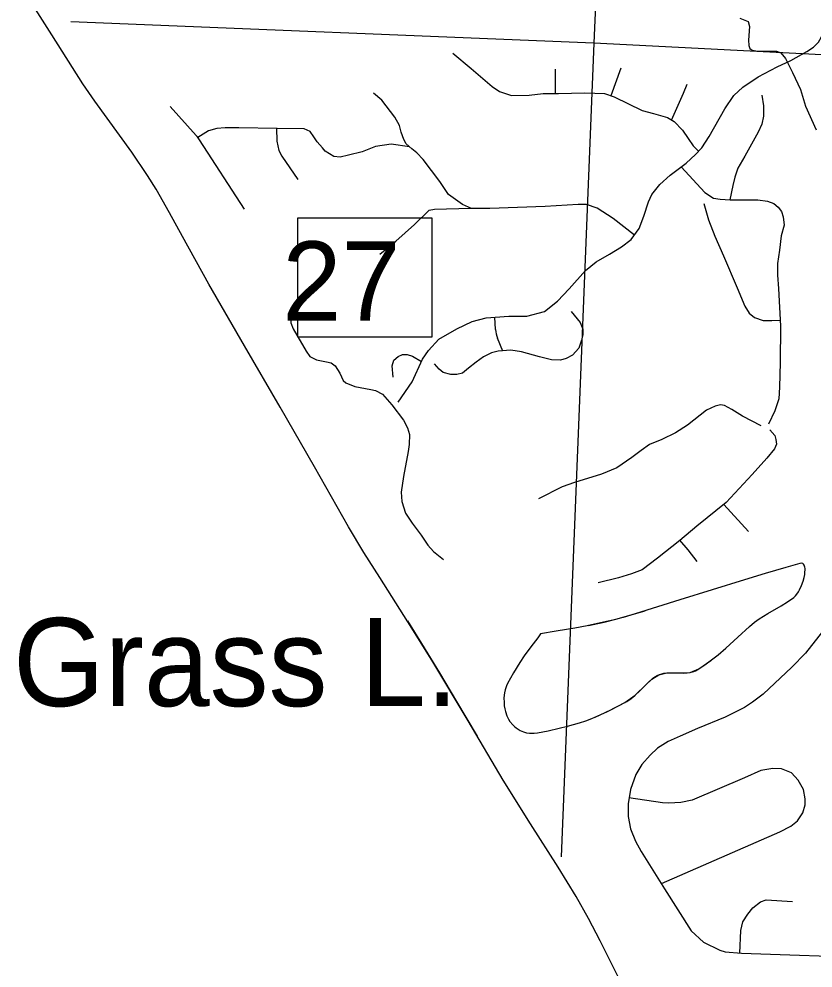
# Model space of a CAD drawing. Extents: x 1219626 to 1426462, y 456797 to 752399.
# Drawn here: x 1357805 to 1362309, y 536210 to 541593 of the extents above; entities that cross this region are included whole.
import ezdxf

# ---------------------------------------------------------------- set-up
doc = ezdxf.new("R2010")
doc.units = 0
for name, color, linetype in [('Lakes and Ponds', 7, 'Continuous'), ('Local Roads Paved', 7, 'Continuous'), ('Masks', 7, 'Continuous'), ('Narrow River Creek and Branch and Slough Text', 7, 'Continuous'), ('Section Lines', 7, 'Continuous'), ('State Routes Highway Center Lines', 7, 'Continuous')]:
    doc.layers.add(name, color=color, linetype=linetype)

msp = doc.modelspace()

# ---------------------------------------------------------------- linework, layer by layer
at = {"layer": 'Lakes and Ponds'}
for points in [[(1361230.1, 536107), (1361101.6, 536363), (1361035.1, 536489.9), (1360964.9, 536614.6), (1360863.5, 536780.9), (1360706.6, 537027.6), (1360552, 537275.6), (1360352.8, 537611.2), (1360153, 537946.5), (1360033.9, 538138.3), (1359851.7, 538423.9), (1359761.9, 538567.5), (1359674.7, 538712.7), (1359480.7, 539051.8), (1359287.6, 539391.5), (1359085.3, 539739.9), (1358882.7, 540088.2), (1358733.7, 540358.7), (1358659.8, 540494.2), (1358583, 540628.1), (1358534.9, 540705.3), (1358445.3, 540836.7), (1358304.8, 541030), (1358235.2, 541127), (1358168.1, 541225.6), (1357991.9, 541503.2), (1357816.8, 541781.4)], [(1360762.7, 538104.4), (1360747.6, 538082.4), (1360708.9, 538032), (1360671.5, 537980.3), (1360645.6, 537942.5), (1360609.7, 537884.3), (1360576.2, 537823.5), (1360570.3, 537810.9), (1360562.7, 537787.8), (1360559, 537769.9), (1360556.2, 537742.9), (1360556.3, 537716.3), (1360557.9, 537696.8), (1360560.5, 537679.8), (1360563.8, 537665.1), (1360572.4, 537639.8), (1360581.6, 537621.5), (1360590.1, 537608.2), (1360606, 537589.2), (1360615.4, 537580.1), (1360625.8, 537571.4), (1360636.8, 537563.6), (1360647.3, 537557.6), (1360667, 537549.2), (1360684.5, 537544.6), (1360699.9, 537542.4), (1360726.8, 537542.1), (1360747, 537544.1), (1360777, 537549.3), (1360806.4, 537555.6), (1360868.7, 537569.4), (1360915.5, 537580.8), (1360985.3, 537600.5), (1361020, 537612.1), (1361054.5, 537625), (1361106.1, 537646.9), (1361143.7, 537664.4), (1361198.8, 537692.5), (1361253, 537722.3), (1361276.6, 537737.8), (1361295.9, 537753.4), (1361327.7, 537783.6), (1361374.4, 537830.1), (1361399.1, 537851.2), (1361412.1, 537860.7), (1361425.7, 537869.2), (1361438.3, 537875.2), (1361450.7, 537879.3), (1361462.8, 537882), (1361486.4, 537884.5), (1361507.7, 537884.8), (1361545.9, 537883.3), (1361574.3, 537882.6), (1361595.1, 537883.4), (1361610.3, 537885.4), (1361631.9, 537891), (1361642.2, 537895.4), (1361652, 537900.9), (1361694.3, 537929.4), (1361725.3, 537951.8), (1361770.7, 537986.9), (1361814.8, 538024), (1361881.6, 538085.6), (1361947.8, 538147.1), (1361976.8, 538170.7), (1362003.6, 538189.8), (1362052.9, 538220.7), (1362128.2, 538264.7), (1362164.9, 538287.4), (1362199.8, 538311.8), (1362209.3, 538320.5), (1362217.9, 538331), (1362225.6, 538342.6), (1362232.5, 538354.8), (1362244, 538380), (1362252.4, 538403.4), (1362258, 538424), (1362261.5, 538441.4), (1362263.3, 538455.8), (1362263.8, 538467.5), (1362263.4, 538476.8), (1362262.3, 538484), (1362258.8, 538494.6), (1362254.6, 538500.4), (1362250.6, 538503.4), (1362243, 538505.5), (1362233.6, 538504.3), (1362155.4, 538482.4), (1362037.6, 538447.2), (1361920, 538411.1), (1361736.4, 538354.5), (1361552.8, 538297.9), (1361426.7, 538258.2), (1361300.7, 538218.5), (1361232.8, 538198.8), (1361173, 538183.1), (1361120.4, 538170.6), (1361027.7, 538151), (1360957.9, 538138), (1360852.6, 538120.7), (1360762.7, 538104.4)]]:
    msp.add_lwpolyline(points, dxfattribs=at)
at = {"layer": 'Local Roads Paved'}
for p, q in [((1360847.3, 541308.3), (1360847.3, 541170.3)), ((1361218.3, 541314.4), (1361161.3, 541157.2)), ((1358811.2, 540931.9), (1358663.3, 541097)), ((1359084.9, 540513.7), (1358830.1, 540907.2)), ((1360508.5, 539831.2), (1360504.9, 539901)), ((1360549.1, 539709.3), (1360519.4, 539782.3)), ((1361802.4, 538839.2), (1361942.2, 538685))]:
    msp.add_line(p, q, dxfattribs=at)
for points in [[(1361894.5, 541597), (1361940.5, 541578), (1361949.1, 541551.1), (1361943.1, 541473.1), (1361944.8, 541442.7), (1361950.9, 541426.2), (1361963, 541415.8), (1361995.9, 541409.8), (1362068.8, 541410.6), (1362102.6, 541409.8), (1362126.9, 541402), (1362152.9, 541369.9), (1362192.7, 541289.3), (1362237, 541192.2), (1362266.4, 541099.4), (1362327.1, 540965)], [(1362182.8, 541358.4), (1362272.9, 541408.7), (1362311.1, 541433), (1362339.7, 541462.4), (1362357, 541491.9), (1362369.2, 541525.7), (1362373.5, 541563), (1362362.2, 541615.9)], [(1360266.4, 541399.4), (1360370.4, 541311.8), (1360488.3, 541210.4), (1360530.8, 541180.9), (1360599.3, 541158.4), (1360699, 541161.8), (1360778.8, 541169.6), (1360865.5, 541170.5), (1361013.7, 541174), (1361070.9, 541173.1), (1361126.4, 541169.6), (1361180.2, 541150.6), (1361340.5, 541073.4), (1361403.8, 541056.1), (1361482.7, 541033.5), (1361520.9, 541011), (1361568.5, 540962.4), (1361600.6, 540915.6), (1361628.4, 540873.1), (1361659.8, 540843.8)], [(1359956, 539419.3), (1360035.8, 539535.5), (1360094.8, 539662.9), (1360127.7, 539713.2), (1360187.5, 539777.3), (1360288.1, 539836.3), (1360376.5, 539877.9), (1360455.4, 539897), (1360582.8, 539907.4), (1360686, 539907.4), (1360785.7, 539934.2), (1360860.3, 539992.3), (1360926.1, 540061.7), (1361018, 540166.6), (1361078.7, 540215.1), (1361155, 540259.3), (1361221.8, 540300.1), (1361278.1, 540342.6), (1361322.3, 540404.1), (1361349.2, 540475.2), (1361375.2, 540556.7), (1361395.2, 540598.3), (1361440.2, 540654.7), (1361499.2, 540707.5), (1361590.2, 540776), (1361641.4, 540824.6), (1361677.8, 540862.7), (1361720.3, 540926.9), (1361809.6, 541082.9), (1361859, 541159.2), (1361911, 541206), (1361998.5, 541265), (1362106, 541321.3), (1362182.8, 541358.4)], [(1361506.2, 541019.6), (1361574.6, 541173.1), (1361595.4, 541223.4)], [(1361295.6, 540366.8), (1361175, 540462.2), (1361083.9, 540520.3), (1361023.2, 540540.2), (1360977.3, 540541.1), (1360789.2, 540529.8), (1360475.3, 540518.6), (1360372.2, 540517.7), (1360320.2, 540540.2), (1360242.1, 540596.6), (1360191.9, 540671.1), (1360097.4, 540796), (1360062.7, 540833.3), (1360034.1, 540856.7), (1360002, 540885.3), (1359989, 540908.7), (1359973.4, 540950.3), (1359963.8, 540988.4), (1359937, 541037), (1359864.2, 541132.3), (1359815.6, 541171.4)], [(1362017.6, 541161.8), (1362028.9, 541100.3), (1362027.2, 541041.3), (1362018.5, 540997.1), (1361998.5, 540952), (1361969.1, 540900), (1361921.4, 540814.2), (1361882.4, 540747.4), (1361865, 540695.4), (1361853.8, 540647.7), (1361837.6, 540568)], [(1360020.7, 540868.6), (1359916.2, 540883.5), (1359827.7, 540869.7), (1359752.3, 540839.3), (1359673.4, 540821.1), (1359627.5, 540809.8), (1359591.1, 540813.3), (1359541.7, 540842.8), (1359526, 540862.7), (1359497.4, 540896.5), (1359478.4, 540924.3), (1359456.7, 540954.6), (1359422.9, 540969.4), (1359270.3, 540972.8), (1359051.8, 540976.3), (1358974.7, 540976.3), (1358927, 540971.1), (1358880.2, 540959), (1358819.8, 540921.6)], [(1359266.7, 540972.9), (1359267.7, 540899.1), (1359279, 540848), (1359295.4, 540815), (1359387.3, 540682.4)], [(1361561.1, 540754.1), (1361696, 540609.6), (1361743.7, 540575.8), (1361782.7, 540570.6), (1361839, 540568), (1361995.1, 540567.1), (1362051.4, 540560.2), (1362086.1, 540547.2), (1362111.2, 540526.4), (1362129.5, 540500.4), (1362139.9, 540470), (1362145.9, 540423.2), (1362128.6, 540363.4), (1362118.2, 540281.9), (1362107.8, 540205.6), (1362107.8, 540140.6), (1362113, 540065.1), (1362125.1, 539850.1), (1362122.5, 539643.8), (1362119.1, 539505.1), (1362114.7, 539438.4), (1362092.2, 539369.9), (1362055.8, 539294.4)], [(1359852, 540258.5), (1359943, 540333), (1360047.9, 540427.5), (1360132, 540508.2), (1360162.4, 540514.2), (1360368.7, 540519.2)], [(1361689.9, 540545.8), (1361715.9, 540454.4), (1361752.3, 540361.6), (1361801.8, 540248.9), (1361878.9, 540068.6), (1361921.4, 539963.7), (1361946.5, 539923.8), (1361977.7, 539900.4), (1362025.4, 539883.1), (1362075.7, 539883.1), (1362123.1, 539885.5)], [(1359394.3, 540000.1), (1359366.5, 539946.4), (1359347.5, 539903.9), (1359346.6, 539870.1), (1359359.6, 539835.4), (1359435, 539708.8), (1359455, 539677.6), (1359492.2, 539659.4), (1359550.3, 539648.2), (1359575.5, 539642.1), (1359598, 539625.6), (1359624.9, 539583.1), (1359643.1, 539543.3), (1359658.7, 539528.5), (1359709.8, 539508.6), (1359800.9, 539492.1), (1359826.9, 539485.2), (1359867.6, 539465.2), (1359919.6, 539404.5), (1359986.4, 539317.9), (1360008.9, 539273.6), (1360020.2, 539235.5), (1360017.6, 539180), (1360012.4, 539140.1), (1359985.5, 538997.1), (1359973.4, 538909.5), (1359976, 538856.6), (1359997.7, 538789.9), (1360035.8, 538733.5), (1360086.1, 538665), (1360125.1, 538608.7), (1360157.2, 538571.4), (1360213.5, 538527.2)], [(1360937.4, 539934.2), (1360987.7, 539871.8), (1361004.2, 539834.5), (1361002.4, 539800.7), (1360995.5, 539770.4), (1360979.9, 539725.3), (1360945.2, 539686.3), (1360907.9, 539668.1), (1360875.9, 539657.7), (1360824.7, 539660.3), (1360757.1, 539676.8), (1360654.8, 539704.5), (1360595, 539714), (1360523.9, 539709.7), (1360485.7, 539698.4), (1360440.7, 539675.9), (1360398.2, 539647.3), (1360355.7, 539611.7), (1360321, 539584.9), (1360288.1, 539577.1), (1360254.3, 539576.2), (1360211.8, 539587.5), (1360188.4, 539606.5), (1360161.5, 539637.7)], [(1359927.4, 539560.6), (1359922.2, 539625.6), (1359930.9, 539656.8), (1359956, 539677.6), (1359980.3, 539690.6), (1360007.2, 539690.6), (1360036.7, 539681.1), (1360088.7, 539649.9)], [(1362014.2, 539285.8), (1361908.4, 539339.5), (1361847.7, 539378.5), (1361807, 539401.1), (1361784.4, 539404.5), (1361753.2, 539396.7), (1361703.8, 539374.2), (1361597.2, 539289.2), (1361528.7, 539245), (1361450.6, 539206.9), (1361382.2, 539179.1), (1361334.5, 539145.3), (1361280.7, 539106.3), (1361196.6, 539047.4), (1361109.9, 539011), (1360955.6, 538964.1), (1360886.3, 538939.9), (1360751.9, 538871.4)], [(1362064.4, 539262.4), (1362091.3, 539231.2), (1362097.4, 539206.9), (1362100.8, 539181.7), (1362090.4, 539154.9), (1362046.2, 539102), (1361963, 539008.4), (1361816.5, 538850.6), (1361649.2, 538715.3), (1361553.8, 538635.6), (1361427.2, 538534.1), (1361339.7, 538469.1), (1361279, 538445.7), (1361205.3, 538422.3), (1361090, 538394.6)], [(1361650.9, 538515.9), (1361599.8, 538582.7), (1361554.1, 538635.8)], [(1362362.2, 538118.7), (1362266, 537994.7), (1362188.8, 537915.8), (1362025.9, 537763.2), (1361965.2, 537717.3), (1361920.1, 537686.9), (1361810, 537633.2), (1361653.9, 537568.2), (1361555.1, 537524.8), (1361486.6, 537494.5), (1361426.8, 537457.2), (1361385.2, 537417.3), (1361338.4, 537363.6), (1361303.7, 537307.2), (1361273.4, 537223.1), (1361259.5, 537140.8), (1361261.2, 537069.7), (1361273.4, 536999.4), (1361301.1, 536928.4), (1361334, 536871.1), (1361466.7, 536659.6), (1361617.5, 536420.3), (1361687.8, 536355.3), (1361779.6, 536310.2), (1361810.9, 536300.7), (1361902.8, 536293.8), (1362671.7, 536267.8)], [(1361448.7, 536688.2), (1362121.2, 536982.1), (1362182.8, 537013.3), (1362220.9, 537045.4), (1362250.4, 537090.5), (1362263.4, 537134.7), (1362263.4, 537170.2), (1362253.9, 537223.1), (1362224.4, 537276), (1362186.2, 537316.7), (1362129.9, 537339.3), (1362081.3, 537341), (1362013.7, 537329.7), (1361921, 537288.1), (1361622.7, 537162.4), (1361558.6, 537149.4), (1361491, 537144.2), (1361454.5, 537146), (1361265.1, 537174.1)], [(1361892.9, 536294.5), (1361900.2, 536422.1), (1361910.6, 536471.5), (1361938.3, 536515.7), (1361967.8, 536551.2), (1362011.1, 536585.1), (1362043.2, 536597.2), (1362192.3, 536587.7)]]:
    msp.add_lwpolyline(points, dxfattribs=at)
for centre, radius, start, end in [((1358662.2, 540798.4), 200, 32.9259, 41.8639), ((1360658.3, 539838.9), 150, 182.9305, 202.1562)]:
    msp.add_arc(centre, radius, start, end, dxfattribs=at)
at = {"layer": 'Masks'}
for points in [[(1361036, 538152.8), (1361123.6, 538171.4), (1361191.3, 538187.9), (1361356.8, 538236.2)], [(1360008.5, 538178.1), (1360088, 538051.3), (1360190.2, 537884), (1360286.8, 537721.9), (1360403.7, 537525.4)], [(1361073.9, 537633.2), (1361161.6, 537673.5), (1361241.9, 537716.2), (1361300.4, 537757.7), (1361360.7, 537816.5), (1361395.1, 537847.8), (1361433.8, 537873.1), (1361479.5, 537883.8), (1361551.1, 537883.1), (1361612, 537885.8), (1361660.6, 537906.7), (1361729, 537954.6)]]:
    msp.add_lwpolyline(points, dxfattribs=at)
at = {"layer": 'Section Lines'}
for p, q in [((1361296.2, 546813.7), (1361066.1, 541455.3)), ((1361066.1, 541455.3), (1358098.7, 541576.9)), ((1361066.1, 541455.3), (1360880.2, 536839.5)), ((1366508.6, 541177), (1361066.1, 541455.3))]:
    msp.add_line(p, q, dxfattribs=at)
at = {"layer": 'State Routes Highway Center Lines'}
msp.add_lwpolyline([(1359386.5, 540465.6), (1360147.3, 540465.6), (1360147.3, 539788.9), (1359386.5, 539788.9)], close=True, dxfattribs=at)

# ---------------------------------------------------------------- texts
at = {"layer": 'Narrow River Creek and Branch and Slough Text'}
msp.add_text('Grass L.', height=500, rotation=359.9997, dxfattribs=at).set_placement((1357771.8, 537695.1))
at = {"layer": 'State Routes Highway Center Lines'}
msp.add_text('27', height=450, rotation=359.9997, dxfattribs=at).set_placement((1359299.6, 539881.4))

doc.saveas('drawing.dxf')
